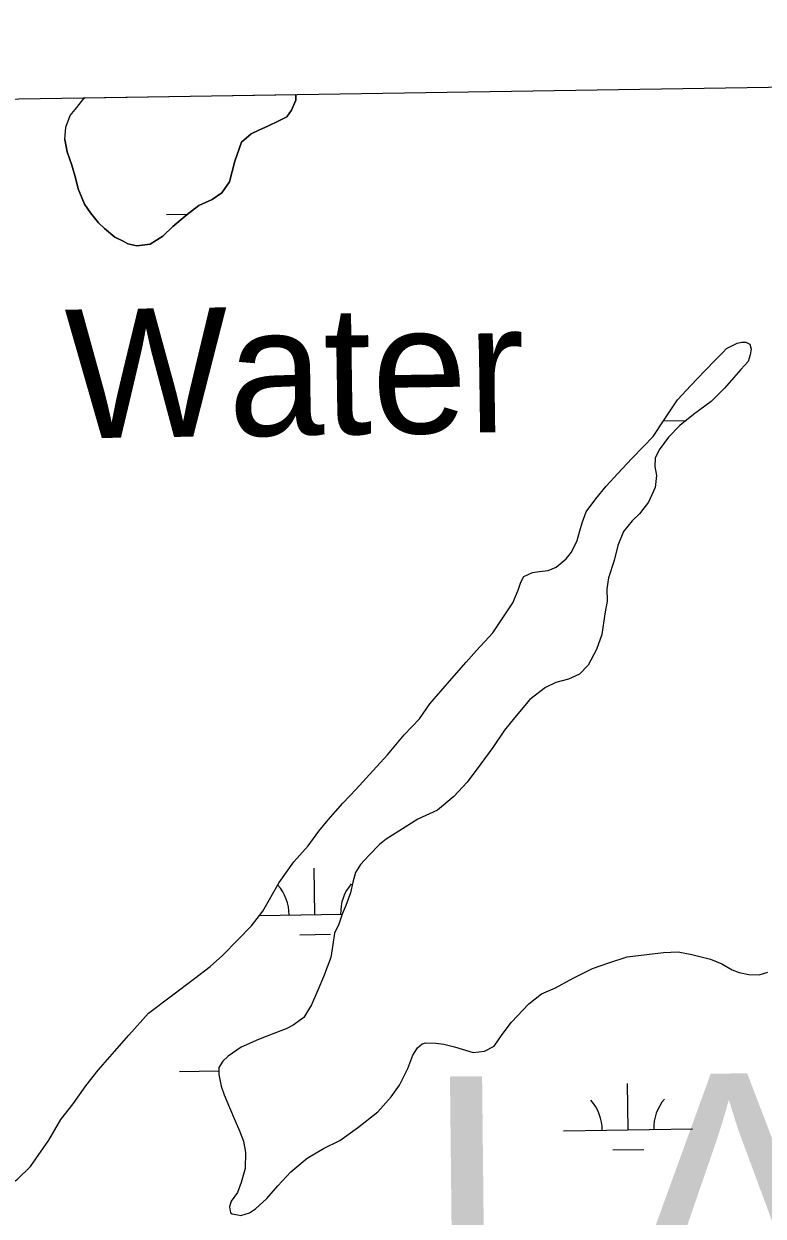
# Model space of a CAD drawing. Extents: x 3823584 to 3861785, y 301729 to 327625.
# Drawn here: x 3855629 to 3856203, y 324901 to 325827 of the extents above; entities that cross this region are included whole.
import ezdxf

# ---------------------------------------------------------------- set-up
doc = ezdxf.new("R2010")
doc.units = 0
for name, color, linetype in [('V-GRID-FRAM', 7, 'Continuous'), ('V-RIVR-IDEN', 7, 'Continuous'), ('V-TOPO-GNAM-IDEN', 7, 'Continuous'), ('V-TOPO-SHOR', 7, 'Continuous'), ('V-WETL-SWMP', 7, 'Continuous')]:
    doc.layers.add(name, color=color, linetype=linetype)

msp = doc.modelspace()

# ---------------------------------------------------------------- linework, layer by layer
at = {"layer": 'V-GRID-FRAM'}
msp.add_lwpolyline([(3827552.18, 325335.99), (3859397.29, 325827), (3859685.54, 307646.85), (3827824.57, 307155.59), (3827552.18, 325335.99)], dxfattribs=at)
at = {"layer": 'V-TOPO-SHOR'}
for points in [[(3855661.03, 325737.13), (3855662.91, 325727.66), (3855666.36, 325717.37), (3855669.42, 325707.49), (3855671.31, 325698.8), (3855676.32, 325686.93), (3855680.98, 325680.18), (3855687.22, 325672.63), (3855691.91, 325668.25), (3855699.73, 325661.48), (3855706.4, 325658.26), (3855709.93, 325656.26), (3855717.01, 325654.61), (3855727.27, 325656.09), (3855737.18, 325662.3), (3855744.74, 325669.72), (3855755.87, 325679.08), (3855765, 325686.08), (3855775.29, 325690.72), (3855782.83, 325695.77), (3855788.83, 325704.39), (3855792.92, 325720.51), (3855798.18, 325735.04), (3855805.74, 325741.67), (3855811.67, 325744.38), (3855819.2, 325747.85), (3855826.72, 325751.33), (3855833.45, 325754.81), (3855837.05, 325759.9), (3855840.28, 325767.76), (3855840.32, 325772.16)], [(3855661.03, 325737.13), (3855661.9, 325746.92), (3855665.12, 325755.9), (3855670.27, 325762.11), (3855675.82, 325769.11), (3855676.46, 325769.63)], [(3855827.49, 325160.38), (3855838.65, 325176.4), (3855849.78, 325188.87), (3855858.14, 325200.19), (3855865.3, 325209.16), (3855876.83, 325222.02), (3855887.15, 325232.93), (3855897.48, 325244.24), (3855911.38, 325259.43), (3855924.5, 325275.03), (3855936.41, 325287.5), (3855944.38, 325299.22), (3855961.47, 325318.71), (3855972.6, 325331.58), (3855980.55, 325340.54), (3855993.25, 325354.18), (3856000.03, 325364.34), (3856008.81, 325377.62), (3856012.83, 325387.41), (3856014.86, 325393.68), (3856017.26, 325397.98), (3856023.97, 325401.06), (3856029.48, 325401.79), (3856036.17, 325402.52), (3856042.48, 325405.21), (3856050.02, 325411.82), (3856054.39, 325416.89), (3856058.8, 325425.89), (3856060.83, 325433.34), (3856062.47, 325439.61), (3856065.69, 325448.23), (3856073.26, 325458.38), (3856081.21, 325468.13), (3856090.35, 325477.87), (3856101.07, 325489.56), (3856110.2, 325498.91), (3856117.74, 325506.7), (3856125.72, 325518.81), (3856136.49, 325535.22), (3856146.81, 325546.13), (3856157.53, 325557.43), (3856166.27, 325566.39), (3856171.82, 325571.84), (3856174.6, 325574.95), (3856182.9, 325579.2), (3856186.44, 325579.95), (3856189.59, 325579.92), (3856192.72, 325578.32), (3856193.86, 325574.38), (3856193.46, 325573.2), (3856193.03, 325570.06), (3856191.41, 325564.97), (3856185.85, 325558.73), (3856173.13, 325544.31), (3856162.81, 325533.79), (3856148.96, 325523.7), (3856138.26, 325515.15), (3856129.53, 325506.2), (3856122.36, 325496.44), (3856119.15, 325489.79), (3856119.1, 325483.5), (3856120.21, 325476.41), (3856119.33, 325466.98), (3856114.11, 325455.63), (3856106.95, 325446.66), (3856101.4, 325441.21), (3856094.64, 325433.02), (3856090.21, 325422.05), (3856087.35, 325410.29), (3856082.89, 325396.96), (3856081.64, 325388.33), (3856081.94, 325378.89), (3856080.27, 325369.08), (3856077.76, 325352.98), (3856073.72, 325341.23), (3856067.31, 325329.11), (3856060.56, 325322.09), (3856051.88, 325318.24), (3856042.03, 325315.59), (3856034.13, 325311.73), (3856021.85, 325302.41), (3856009.93, 325288.38), (3856002.37, 325278.62), (3855993.2, 325265.34), (3855984.04, 325252.46), (3855973.29, 325238.41), (3855962.96, 325227.1), (3855950.28, 325216.61), (3855934.89, 325209.68), (3855910.37, 325194.19), (3855905.22, 325189.91), (3855896.88, 325181.35), (3855890.52, 325174.33), (3855886.53, 325168.08), (3855884.5, 325160.63), (3855882.85, 325152.39), (3855879.22, 325142.6), (3855876.4, 325135.94), (3855873.57, 325128.1)], [(3855586.82, 324900.86), (3855589.6, 324904.37), (3855600.73, 324917.63), (3855608.24, 324921.89), (3855614.95, 324924.18), (3855624.04, 324929.99), (3855634.36, 324940.11), (3855648.7, 324960.42), (3855657.9, 324976.45), (3855667.45, 324988.55), (3855677.41, 325002.6), (3855686.96, 325014.7), (3855697.69, 325027.17), (3855710.8, 325041.99), (3855725.9, 325059.14), (3855761.54, 325085.93), (3855773.81, 325095.24), (3855783.33, 325103.8), (3855795.63, 325116.27), (3855805.95, 325126.78), (3855814.71, 325138.1), (3855827.49, 325160.38)], [(3855873.57, 325128.1), (3855870.36, 325121.06), (3855869.1, 325112.42), (3855867.43, 325102.22), (3855861.79, 325087.34), (3855857.37, 325076.76), (3855852.54, 325065.41), (3855846.55, 325055.64), (3855838.24, 325049.82), (3855832.71, 325046.73), (3855823.24, 325043.28), (3855811.4, 325038.67), (3855797.98, 325032.51), (3855787.69, 325025.54), (3855783.73, 325021.64), (3855780.54, 325016.96), (3855780.48, 325011.45), (3855782.36, 325002.39), (3855784.66, 324995.69), (3855788.89, 324985.82), (3855793.12, 324975.56), (3855796.58, 324967.66), (3855799.65, 324959.77), (3855801.14, 324950.72), (3855801.02, 324938.53), (3855797.77, 324927.56), (3855794.94, 324919.72), (3855790.16, 324913.09), (3855788.94, 324908.77), (3855789.68, 324904.05), (3855790.86, 324903.25), (3855795.17, 324902.42), (3855797.53, 324902.01), (3855804.23, 324903.91), (3855808.97, 324907.01), (3855817.7, 324915.18), (3855826.44, 324924.93), (3855836.37, 324935.84), (3855849.05, 324946.33), (3855861.7, 324954.08), (3855874.34, 324960.24), (3855888.19, 324969.94), (3855904.03, 324982.37), (3855914.36, 324994.07), (3855920.74, 325003.05), (3855927.15, 325015.96), (3855931.18, 325026.53), (3855934.77, 325032), (3855938.34, 325035.11), (3855941.1, 325035.87), (3855948.96, 325035.8), (3855955.24, 325034.95), (3855963.48, 325032.91), (3855977.98, 325028.45), (3855986.64, 325029.54), (3855994.14, 325033.4), (3856000.52, 325042.39), (3856007.69, 325052.14), (3856021.18, 325066.17), (3856031.09, 325073.93), (3856041.74, 325078.55), (3856055.58, 325086.28), (3856070.58, 325093.61), (3856083.21, 325098.21), (3856097.4, 325102.79), (3856112.75, 325104.61), (3856125.73, 325106.06), (3856137.14, 325106.74), (3856147.73, 325104.67), (3856162.24, 325100.99), (3856170.86, 325097.38), (3856179.07, 325092.58), (3856184.55, 325090.56), (3856192.01, 325088.92), (3856199.87, 325088.85), (3856206.57, 325090.75)]]:
    msp.add_lwpolyline(points, dxfattribs=at)
at = {"layer": 'V-WETL-SWMP'}
for p, q in [((3855676.46, 325769.63), (3855840.32, 325772.16)), ((3855840.32, 325772.16), (3855840.28, 325767.76)), ((3855670.27, 325762.11), (3855675.82, 325769.11)), ((3855675.82, 325769.11), (3855676.46, 325769.63)), ((3855840.28, 325767.76), (3855837.05, 325759.9)), ((3855661.9, 325746.92), (3855665.12, 325755.89)), ((3855665.12, 325755.89), (3855670.27, 325762.11)), ((3855833.45, 325754.81), (3855826.72, 325751.33)), ((3855837.05, 325759.9), (3855833.45, 325754.81)), ((3855661.03, 325737.13), (3855661.9, 325746.92)), ((3855811.67, 325744.38), (3855805.74, 325741.67)), ((3855819.2, 325747.85), (3855811.67, 325744.38)), ((3855826.72, 325751.33), (3855819.2, 325747.85)), ((3855662.91, 325727.66), (3855661.03, 325737.13)), ((3855798.18, 325735.04), (3855792.92, 325720.51)), ((3855805.74, 325741.67), (3855798.18, 325735.04)), ((3855666.36, 325717.37), (3855662.91, 325727.66)), ((3855669.42, 325707.49), (3855666.36, 325717.37)), ((3855792.92, 325720.51), (3855788.83, 325704.39)), ((3855671.31, 325698.8), (3855669.42, 325707.49)), ((3855676.32, 325686.93), (3855671.31, 325698.8)), ((3855788.83, 325704.39), (3855782.83, 325695.77)), ((3855775.29, 325690.72), (3855765, 325686.09)), ((3855782.83, 325695.77), (3855775.29, 325690.72)), ((3855680.98, 325680.18), (3855676.32, 325686.93)), ((3855687.22, 325672.63), (3855680.98, 325680.18)), ((3855739.88, 325679.09), (3855756.22, 325679.35)), ((3855765, 325686.09), (3855755.87, 325679.08)), ((3855691.91, 325668.25), (3855687.22, 325672.63)), ((3855755.87, 325679.08), (3855744.74, 325669.72)), ((3855699.73, 325661.48), (3855691.91, 325668.25)), ((3855706.4, 325658.26), (3855699.73, 325661.48)), ((3855737.18, 325662.3), (3855727.27, 325656.09)), ((3855744.74, 325669.72), (3855737.18, 325662.3)), ((3855709.93, 325656.26), (3855706.4, 325658.26)), ((3855717.01, 325654.61), (3855709.93, 325656.26)), ((3855727.27, 325656.09), (3855717.01, 325654.61)), ((3856174.6, 325574.95), (3856182.9, 325579.2)), ((3856182.9, 325579.2), (3856186.44, 325579.95)), ((3856186.44, 325579.95), (3856189.59, 325579.92)), ((3856189.59, 325579.92), (3856192.72, 325578.32)), ((3856192.72, 325578.32), (3856193.86, 325574.38)), ((3856166.27, 325566.39), (3856171.82, 325571.84)), ((3856171.82, 325571.84), (3856174.6, 325574.95)), ((3856193.03, 325570.06), (3856191.41, 325564.97)), ((3856193.46, 325573.2), (3856193.03, 325570.06)), ((3856193.86, 325574.38), (3856193.46, 325573.2)), ((3856157.53, 325557.43), (3856166.27, 325566.39)), ((3856191.41, 325564.97), (3856185.85, 325558.73)), ((3856146.81, 325546.13), (3856157.53, 325557.43)), ((3856185.85, 325558.73), (3856173.13, 325544.31)), ((3856136.49, 325535.22), (3856146.81, 325546.13)), ((3856173.13, 325544.31), (3856162.81, 325533.79)), ((3856125.72, 325518.81), (3856136.49, 325535.22)), ((3856162.81, 325533.79), (3856148.96, 325523.7)), ((3856148.96, 325523.7), (3856138.26, 325515.16)), ((3856117.74, 325506.7), (3856125.72, 325518.81)), ((3856125.75, 325518.85), (3856143.23, 325519.12)), ((3856138.26, 325515.16), (3856129.53, 325506.2)), ((3856110.2, 325498.91), (3856117.74, 325506.7)), ((3856129.53, 325506.2), (3856122.36, 325496.44)), ((3856101.07, 325489.56), (3856110.2, 325498.91)), ((3856122.36, 325496.44), (3856119.16, 325489.79)), ((3856090.35, 325477.87), (3856101.07, 325489.56)), ((3856119.16, 325489.79), (3856119.1, 325483.5)), ((3856081.21, 325468.13), (3856090.35, 325477.87)), ((3856119.1, 325483.5), (3856120.21, 325476.41)), ((3856120.21, 325476.41), (3856119.33, 325466.98)), ((3856073.26, 325458.38), (3856081.21, 325468.13)), ((3856119.33, 325466.98), (3856114.11, 325455.63)), ((3856065.69, 325448.23), (3856073.26, 325458.38)), ((3856062.47, 325439.61), (3856065.69, 325448.23)), ((3856114.11, 325455.63), (3856106.95, 325446.66)), ((3856060.83, 325433.34), (3856062.47, 325439.61)), ((3856101.4, 325441.21), (3856094.64, 325433.02)), ((3856106.95, 325446.66), (3856101.4, 325441.21)), ((3856058.8, 325425.89), (3856060.83, 325433.34)), ((3856094.64, 325433.02), (3856090.21, 325422.05)), ((3856054.39, 325416.89), (3856058.8, 325425.89)), ((3856090.21, 325422.05), (3856087.35, 325410.29)), ((3856042.48, 325405.21), (3856050.02, 325411.82)), ((3856050.02, 325411.82), (3856054.39, 325416.89)), ((3856023.97, 325401.06), (3856029.48, 325401.79)), ((3856029.48, 325401.79), (3856036.17, 325402.52)), ((3856036.17, 325402.52), (3856042.48, 325405.21)), ((3856087.35, 325410.29), (3856082.9, 325396.96)), ((3856012.83, 325387.41), (3856014.86, 325393.68)), ((3856014.86, 325393.68), (3856017.26, 325397.98)), ((3856017.26, 325397.98), (3856023.97, 325401.06)), ((3856082.9, 325396.96), (3856081.63, 325388.33)), ((3856008.81, 325377.62), (3856012.83, 325387.41)), ((3856081.63, 325388.33), (3856081.94, 325378.89)), ((3856000.04, 325364.34), (3856008.81, 325377.62)), ((3856081.94, 325378.89), (3856080.27, 325369.08)), ((3856080.27, 325369.08), (3856077.76, 325352.99)), ((3855993.26, 325354.18), (3856000.04, 325364.34)), ((3855980.55, 325340.54), (3855993.26, 325354.18)), ((3856077.76, 325352.99), (3856073.72, 325341.23)), ((3855972.6, 325331.58), (3855980.55, 325340.54)), ((3856073.72, 325341.23), (3856067.31, 325329.11)), ((3855961.47, 325318.71), (3855972.6, 325331.58)), ((3856067.31, 325329.11), (3856060.56, 325322.09)), ((3855944.38, 325299.22), (3855961.47, 325318.71)), ((3856060.56, 325322.09), (3856051.88, 325318.25)), ((3856034.13, 325311.73), (3856021.85, 325302.41)), ((3856042.03, 325315.59), (3856034.13, 325311.73)), ((3856051.88, 325318.25), (3856042.03, 325315.59)), ((3856021.85, 325302.41), (3856009.93, 325288.38)), ((3855936.41, 325287.5), (3855944.38, 325299.22)), ((3855924.5, 325275.03), (3855936.41, 325287.5)), ((3856009.93, 325288.38), (3856002.37, 325278.62)), ((3855911.38, 325259.43), (3855924.5, 325275.03)), ((3856002.37, 325278.62), (3855993.2, 325265.34)), ((3855993.2, 325265.34), (3855984.04, 325252.46)), ((3855897.48, 325244.24), (3855911.38, 325259.43)), ((3855984.04, 325252.46), (3855973.29, 325238.41)), ((3855887.15, 325232.93), (3855897.48, 325244.24)), ((3855973.29, 325238.41), (3855962.96, 325227.1)), ((3855876.82, 325222.03), (3855887.15, 325232.93)), ((3855962.96, 325227.1), (3855950.28, 325216.61)), ((3855865.3, 325209.16), (3855876.82, 325222.03)), ((3855950.28, 325216.61), (3855934.89, 325209.68)), ((3855858.14, 325200.19), (3855865.3, 325209.16)), ((3855934.89, 325209.68), (3855910.37, 325194.19)), ((3855849.78, 325188.87), (3855858.14, 325200.19)), ((3855838.65, 325176.39), (3855849.78, 325188.87)), ((3855905.22, 325189.91), (3855896.88, 325181.35)), ((3855910.37, 325194.19), (3855905.22, 325189.91)), ((3855896.88, 325181.35), (3855890.52, 325174.33)), ((3855827.5, 325160.38), (3855838.65, 325176.39)), ((3855855.12, 325135.53), (3855854.56, 325171.52)), ((3855890.52, 325174.33), (3855886.53, 325168.08)), ((3855886.53, 325168.08), (3855884.5, 325160.63)), ((3855814.71, 325138.1), (3855827.5, 325160.38)), ((3855882.85, 325152.39), (3855879.22, 325142.6)), ((3855884.5, 325160.63), (3855882.85, 325152.39)), ((3855879.22, 325142.6), (3855876.4, 325135.94)), ((3855805.95, 325126.78), (3855814.71, 325138.1)), ((3855812.2, 325134.87), (3855876.37, 325135.86)), ((3855876.4, 325135.94), (3855873.58, 325128.1)), ((3855795.63, 325116.27), (3855805.95, 325126.78)), ((3855873.58, 325128.1), (3855870.36, 325121.06)), ((3855783.33, 325103.8), (3855795.63, 325116.27)), ((3855843.36, 325119.91), (3855867.35, 325120.28)), ((3855870.36, 325121.06), (3855869.1, 325112.42)), ((3855869.1, 325112.42), (3855867.43, 325102.22)), ((3856112.75, 325104.61), (3856125.73, 325106.06)), ((3856125.73, 325106.06), (3856137.14, 325106.74)), ((3856137.14, 325106.74), (3856147.73, 325104.67)), ((3855773.81, 325095.24), (3855783.33, 325103.8)), ((3855867.43, 325102.22), (3855861.79, 325087.34)), ((3856070.58, 325093.61), (3856083.21, 325098.21)), ((3856083.21, 325098.21), (3856097.4, 325102.79)), ((3856097.4, 325102.79), (3856112.75, 325104.61)), ((3856147.73, 325104.67), (3856162.25, 325100.99)), ((3856162.25, 325100.99), (3856170.86, 325097.38)), ((3856170.86, 325097.38), (3856179.07, 325092.58)), ((3855761.54, 325085.93), (3855773.81, 325095.24)), ((3855861.79, 325087.34), (3855857.36, 325076.76)), ((3856055.58, 325086.28), (3856070.58, 325093.61)), ((3856179.07, 325092.58), (3856184.55, 325090.56)), ((3856184.55, 325090.56), (3856192.01, 325088.92)), ((3856192.01, 325088.92), (3856199.87, 325088.85)), ((3856199.87, 325088.85), (3856206.57, 325090.75)), ((3855725.9, 325059.14), (3855761.54, 325085.93)), ((3856031.09, 325073.94), (3856041.74, 325078.55)), ((3856041.74, 325078.55), (3856055.58, 325086.28)), ((3855857.36, 325076.76), (3855852.54, 325065.41)), ((3856021.19, 325066.17), (3856031.09, 325073.94)), ((3855710.8, 325041.99), (3855725.9, 325059.14)), ((3855852.54, 325065.41), (3855846.55, 325055.64)), ((3856007.69, 325052.14), (3856021.19, 325066.17)), ((3855846.55, 325055.64), (3855838.24, 325049.82)), ((3856000.52, 325042.39), (3856007.69, 325052.14)), ((3855697.69, 325027.17), (3855710.8, 325041.99)), ((3855823.24, 325043.28), (3855811.4, 325038.67)), ((3855832.71, 325046.73), (3855823.24, 325043.28)), ((3855838.24, 325049.82), (3855832.71, 325046.73)), ((3855994.14, 325033.4), (3856000.52, 325042.39)), ((3855797.98, 325032.51), (3855787.69, 325025.54)), ((3855811.4, 325038.67), (3855797.98, 325032.51)), ((3855931.18, 325026.53), (3855934.77, 325032)), ((3855934.77, 325032), (3855938.34, 325035.11)), ((3855938.34, 325035.11), (3855941.1, 325035.87)), ((3855941.1, 325035.87), (3855948.96, 325035.8)), ((3855948.96, 325035.8), (3855955.24, 325034.95)), ((3855955.24, 325034.95), (3855963.48, 325032.91)), ((3855963.48, 325032.91), (3855977.98, 325028.45)), ((3855986.64, 325029.54), (3855994.14, 325033.4)), ((3855686.96, 325014.7), (3855697.69, 325027.17)), ((3855787.69, 325025.54), (3855783.73, 325021.64)), ((3855927.15, 325015.96), (3855931.18, 325026.53)), ((3855977.98, 325028.45), (3855986.64, 325029.54)), ((3855677.41, 325002.6), (3855686.96, 325014.7)), ((3855750.14, 325013.82), (3855780.51, 325014.29)), ((3855780.54, 325016.96), (3855780.48, 325011.45)), ((3855783.73, 325021.64), (3855780.54, 325016.96)), ((3855920.74, 325003.04), (3855927.15, 325015.96)), ((3855780.48, 325011.45), (3855782.36, 325002.39)), ((3856098.19, 324968.44), (3856097.64, 325004.44)), ((3855667.45, 324988.54), (3855677.41, 325002.6)), ((3855782.36, 325002.39), (3855784.66, 324995.69)), ((3855784.66, 324995.69), (3855788.89, 324985.82)), ((3855914.37, 324994.07), (3855920.74, 325003.04)), ((3855657.9, 324976.45), (3855667.45, 324988.54)), ((3855788.89, 324985.82), (3855793.12, 324975.56)), ((3855904.03, 324982.37), (3855914.37, 324994.07)), ((3855648.7, 324960.42), (3855657.9, 324976.45)), ((3855888.19, 324969.94), (3855904.03, 324982.37)), ((3855793.12, 324975.56), (3855796.58, 324967.66)), ((3855796.58, 324967.66), (3855799.65, 324959.77)), ((3855874.34, 324960.24), (3855888.19, 324969.94)), ((3856048.2, 324967.67), (3856148.19, 324969.21)), ((3855634.36, 324940.11), (3855648.7, 324960.42)), ((3855799.65, 324959.77), (3855801.13, 324950.72)), ((3855861.7, 324954.08), (3855874.34, 324960.24)), ((3855801.13, 324950.72), (3855801.02, 324938.53)), ((3855849.05, 324946.33), (3855861.7, 324954.08)), ((3856086.43, 324952.83), (3856110.43, 324953.2)), ((3855624.04, 324929.99), (3855634.36, 324940.11)), ((3855836.37, 324935.84), (3855849.05, 324946.33)), ((3855801.02, 324938.53), (3855797.77, 324927.56)), ((3855826.44, 324924.93), (3855836.37, 324935.84)), ((3855797.77, 324927.56), (3855794.94, 324919.72)), ((3855817.7, 324915.18), (3855826.44, 324924.93)), ((3855790.16, 324913.09), (3855788.94, 324908.77)), ((3855794.94, 324919.72), (3855790.16, 324913.09)), ((3855808.98, 324907.01), (3855817.7, 324915.18)), ((3855788.94, 324908.77), (3855789.69, 324904.05)), ((3855789.69, 324904.05), (3855790.86, 324903.25)), ((3855790.86, 324903.25), (3855795.17, 324902.42)), ((3855795.17, 324902.42), (3855797.53, 324902.01)), ((3855797.53, 324902.01), (3855804.23, 324903.91)), ((3855804.23, 324903.91), (3855808.98, 324907.01))]:
    msp.add_line(p, q, dxfattribs=at)
for centre, start, end in [((3855799.87, 325135.15), 0.11154, 41.28087), ((3855910.35, 325136.85), 140.11153, 181.65519), ((3856042.95, 324968.07), 0.11154, 41.6552), ((3856153.42, 324969.77), 140.11153, 181.65519)]:
    msp.add_arc(centre, 35.25, start, end, dxfattribs=at)

# ---------------------------------------------------------------- texts
at = {"layer": 'V-RIVR-IDEN'}
msp.add_text('Water', height=100, rotation=0.84251, dxfattribs=at).set_placement((3855662.02, 325505.1))
at = {"layer": 'V-TOPO-GNAM-IDEN'}
msp.add_text('LA.', height=200, rotation=0.61622, dxfattribs=at).set_placement((3855940.16, 324809.61))

doc.saveas('drawing.dxf')
